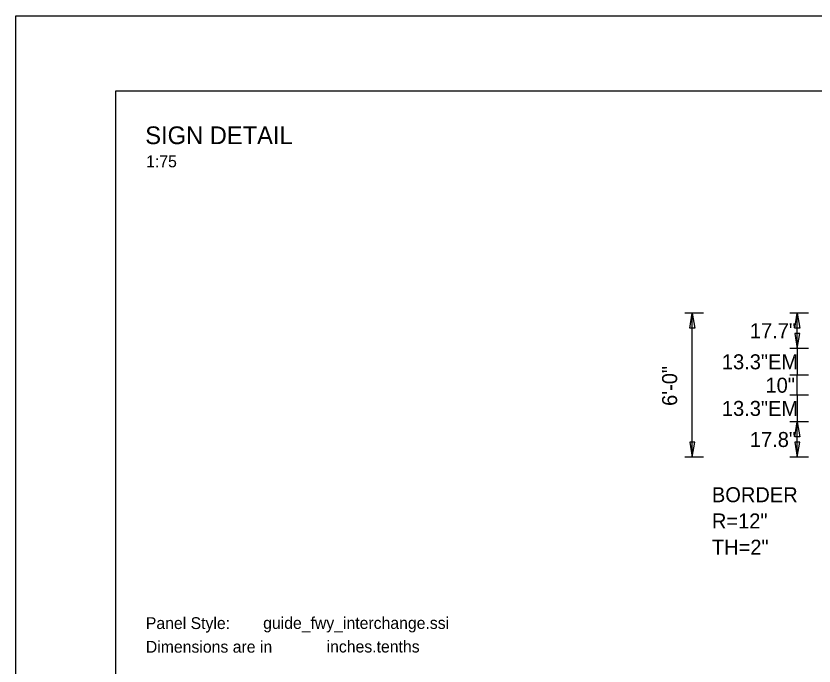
# Model space of a CAD drawing. Extents: x 1806251 to 1809821, y 414895 to 422886.
# Drawn here: x 1809672.135 to 1809676.127, y 415400.976 to 415404.226 of the extents above; entities that cross this region are included whole.
import ezdxf

# ---------------------------------------------------------------- set-up
doc = ezdxf.new("R2010")
doc.units = 0
doc.layers.add('GSDIMS', color=7, linetype='Continuous')
doc.layers.add('GSSHT', color=7, linetype='Continuous')

msp = doc.modelspace()

# ---------------------------------------------------------------- linework, layer by layer
at = {"layer": 'GSDIMS'}
for p, q in [((1809675.5737, 415402.741), (1809675.48, 415402.741)), ((1809675.5175, 415402.02), (1809675.5175, 415402.741)), ((1809676.0988, 415402.741), (1809676.005, 415402.741)), ((1809676.0425, 415402.5636), (1809676.0425, 415402.741)), ((1809676.0988, 415402.5636), (1809676.005, 415402.5636)), ((1809676.0988, 415402.5636), (1809676.005, 415402.5636)), ((1809676.0425, 415402.5636), (1809676.0425, 415402.4306)), ((1809676.0988, 415402.4306), (1809676.005, 415402.4306)), ((1809676.0988, 415402.4306), (1809676.005, 415402.4306)), ((1809676.0425, 415402.3306), (1809676.0425, 415402.4306)), ((1809676.0988, 415402.3306), (1809676.005, 415402.3306)), ((1809676.0988, 415402.3306), (1809676.005, 415402.3306)), ((1809676.0425, 415402.3306), (1809676.0425, 415402.1976)), ((1809676.0988, 415402.1976), (1809676.005, 415402.1976)), ((1809676.0988, 415402.1976), (1809676.005, 415402.1976)), ((1809676.0425, 415402.02), (1809676.0425, 415402.1976)), ((1809675.5737, 415402.02), (1809675.48, 415402.02)), ((1809676.0988, 415402.02), (1809676.005, 415402.02))]:
    msp.add_line(p, q, dxfattribs=at)
for points in [[(1809675.5175, 415402.741), (1809675.53, 415402.666), (1809675.505, 415402.666)], [(1809676.0425, 415402.741), (1809676.055, 415402.666), (1809676.03, 415402.666)], [(1809676.0425, 415402.5636), (1809676.055, 415402.6386), (1809676.03, 415402.6386)], [(1809676.0425, 415402.1976), (1809676.055, 415402.1226), (1809676.03, 415402.1226)], [(1809675.5175, 415402.02), (1809675.53, 415402.095), (1809675.505, 415402.095)], [(1809676.0425, 415402.02), (1809676.055, 415402.095), (1809676.03, 415402.095)]]:
    msp.add_lwpolyline(points, close=True, dxfattribs=at)
at = {"layer": 'GSSHT'}
for p, q in [((1809672.1349, 415404.2262), (1809684.8891, 415404.2262)), ((1809672.1349, 415395.9725), (1809672.1349, 415404.2262))]:
    msp.add_line(p, q, dxfattribs=at)
msp.add_lwpolyline([(1809672.634, 415403.8512), (1809684.6381, 415403.8512), (1809684.6381, 415396.3475), (1809672.634, 415396.3475)], close=True, dxfattribs=at)

# ---------------------------------------------------------------- texts
at = {"layer": 'GSDIMS'}
for s, p in [('17.7"', (1809675.806, 415402.6151)), ('13.3"EM', (1809675.666, 415402.4596)), ('10"', (1809675.884, 415402.3426)), ('13.3"EM', (1809675.666, 415402.2266)), ('17.8"', (1809675.806, 415402.0711)), ('BORDER', (1809675.616, 415401.795)), ('R=12"', (1809675.616, 415401.6638)), ('TH=2"', (1809675.616, 415401.5325))]:
    msp.add_text(s, height=0.075, dxfattribs=at).set_placement(p)
msp.add_text('6\'-0"', height=0.075, rotation=90, dxfattribs=at).set_placement((1809675.442, 415402.2765))
at = {"layer": 'GSSHT'}
for s, height, p in [('SIGN DETAIL', 0.088592, (1809672.7816, 415403.5854)), ('1:75', 0.05903, (1809672.7861, 415403.4696)), ('Panel Style:', 0.059061, (1809672.7846, 415401.161)), ('guide_fwy_interchange.ssi', 0.059025, (1809673.3713, 415401.1617)), ('Dimensions are in', 0.059061, (1809672.7846, 415401.0428)), ('inches.tenths', 0.059025, (1809673.6887, 415401.0437))]:
    msp.add_text(s, height=height, dxfattribs=at).set_placement(p)

doc.saveas('drawing.dxf')
